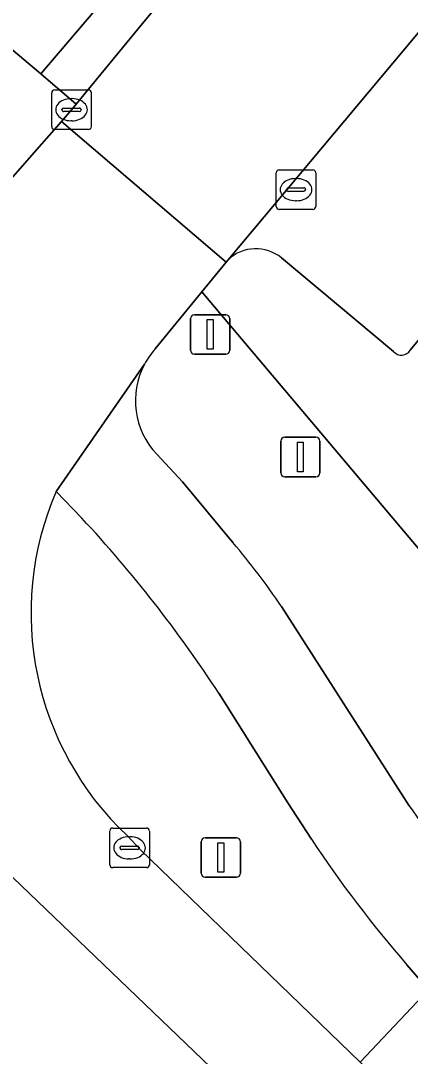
# Model space of a CAD drawing. Extents: x 162523 to 163266, y 381230 to 382050.
# Drawn here: x 162873.81 to 162883.66, y 381512.12 to 381538.3 of the extents above; entities that cross this region are included whole.
import ezdxf

# ---------------------------------------------------------------- set-up
doc = ezdxf.new("R2010")
doc.units = 0
for name, color, linetype in [('IMGEO_Berm_groen', 7, 'Continuous'), ('IMGEO_Fietspad_gesloten', 7, 'Continuous'), ('IMGEO_Groenvoorziening', 7, 'Continuous'), ('IMGEO_Kolk', 7, 'Continuous'), ('IMGEO_Lichtmast', 7, 'Continuous'), ('IMGEO_Parkeervlak_open', 7, 'Continuous'), ('IMGEO_Rijbaan_lokaal_gesloten', 7, 'Continuous'), ('IMGEO_Rijbaan_lokaal_open', 7, 'Continuous'), ('IMGEO_Voetpad_open', 7, 'Continuous')]:
    doc.layers.add(name, color=color, linetype=linetype)

msp = doc.modelspace()

# ---------------------------------------------------------------- linework, layer by layer
at = {"layer": 'IMGEO_Berm_groen'}
for points in [[(162875.356, 381525.723), (162874.701, 381526.396)], [(162881.155, 381517.606), (162880.563, 381518.527), (162878.817, 381521.297)], [(162876.506, 381517.69), (162876.833, 381517.342), (162882.392, 381511.969), (162884.116, 381513.801), (162883.569, 381514.435)]]:
    msp.add_lwpolyline(points, dxfattribs=at)
for centre, radius, start, end in [((162881.813, 381523.33), 7.745, 156.6832, 226.743), ((162851.404, 381503.427), 32.723, 33.0994, 42.9493), ((162907.595, 381535.229), 31.775, 213.6856, 220.8765)]:
    msp.add_arc(centre, radius, start, end, dxfattribs=at)
at = {"layer": 'IMGEO_Fietspad_gesloten'}
for points in [[(162876.938, 381529.615), (162874.701, 381526.396), (162875.356, 381525.723)], [(162879.173, 381525.106), (162877.896, 381526.646), (162877.245, 381527.345)], [(162883.626, 381518.455), (162880.399, 381523.495)], [(162878.817, 381521.297), (162880.563, 381518.527), (162881.155, 381517.606)], [(162883.569, 381514.435), (162884.116, 381513.801), (162884.173, 381513.735), (162886.411, 381511.49)]]:
    msp.add_lwpolyline(points, dxfattribs=at)
for centre, radius, start, end in [((162878.675, 381528.694), 1.966, 152.0624, 223.3417), ((162851.404, 381503.427), 32.723, 33.0994, 42.9493), ((162864.658, 381512.788), 19.037, 34.2239, 40.3197), ((162910.979, 381537.422), 33.286, 214.7386, 219.2128), ((162907.595, 381535.229), 31.775, 213.6856, 220.8765)]:
    msp.add_arc(centre, radius, start, end, dxfattribs=at)
at = {"layer": 'IMGEO_Groenvoorziening'}
msp.add_lwpolyline([(162868.348, 381541.988), (162866.233, 381540.011), (162873.374, 381534.086), (162874.215, 381535.048), (162874.836, 381535.758), (162875.093, 381536.053), (162875.214, 381536.197), (162874.313, 381536.957)], close=True, dxfattribs=at)
at = {"layer": 'IMGEO_Kolk'}
for p, q in [((162874.592, 381535.627), (162874.592, 381536.479)), ((162874.667, 381536.553), (162875.519, 381536.553)), ((162875.593, 381536.479), (162875.593, 381535.627)), ((162875.08, 381536.333), (162875.105, 381536.333)), ((162874.851, 381536.047), (162874.851, 381536.059)), ((162875.289, 381536.01), (162874.891, 381536.01)), ((162874.894, 381536.096), (162875.292, 381536.096)), ((162875.335, 381536.059), (162875.335, 381536.047)), ((162875.103, 381535.773), (162875.078, 381535.773)), ((162875.519, 381535.553), (162874.667, 381535.553)), ((162880.267, 381533.606), (162880.267, 381534.458)), ((162880.342, 381534.532), (162881.194, 381534.532)), ((162880.755, 381534.312), (162880.78, 381534.312)), ((162881.268, 381534.458), (162881.268, 381533.606)), ((162880.526, 381534.026), (162880.526, 381534.038)), ((162880.569, 381534.075), (162880.967, 381534.075)), ((162881.01, 381534.038), (162881.01, 381534.026)), ((162880.964, 381533.989), (162880.566, 381533.989)), ((162880.778, 381533.752), (162880.753, 381533.752)), ((162881.194, 381533.532), (162880.342, 381533.532)), ((162876.059, 381516.963), (162876.059, 381517.815)), ((162876.134, 381517.889), (162876.986, 381517.889)), ((162877.06, 381517.815), (162877.06, 381516.963)), ((162876.547, 381517.669), (162876.572, 381517.669)), ((162876.318, 381517.383), (162876.318, 381517.395)), ((162876.756, 381517.346), (162876.358, 381517.346)), ((162876.361, 381517.432), (162876.759, 381517.432)), ((162876.802, 381517.395), (162876.802, 381517.383)), ((162876.57, 381517.109), (162876.545, 381517.109)), ((162876.986, 381516.889), (162876.134, 381516.889))]:
    msp.add_line(p, q, dxfattribs=at)
for points in [[(162874.592, 381535.627), (162874.592, 381536.479)], [(162874.667, 381536.553), (162875.519, 381536.553)], [(162875.593, 381536.479), (162875.593, 381535.627)], [(162875.519, 381535.553), (162874.667, 381535.553)], [(162880.267, 381533.606), (162880.267, 381534.458)], [(162880.342, 381534.532), (162881.194, 381534.532)], [(162881.268, 381534.458), (162881.268, 381533.606)], [(162881.194, 381533.532), (162880.342, 381533.532)], [(162876.059, 381516.963), (162876.059, 381517.815)], [(162876.134, 381517.889), (162876.986, 381517.889)], [(162877.06, 381517.815), (162877.06, 381516.963)], [(162876.986, 381516.889), (162876.134, 381516.889)]]:
    msp.add_lwpolyline(points, dxfattribs=at)
for centre, radius, start, end in [((162874.669, 381536.477), 0.0765, 91.552, 178.448), ((162874.669, 381536.477), 0.0765, 91.552, 178.448), ((162875.517, 381536.477), 0.0765, 1.552, 88.448), ((162875.517, 381536.477), 0.0765, 1.552, 88.448), ((162874.891, 381536.056), 0.0403, 85.8775, 175.7526), ((162874.888, 381536.046), 0.0366, 178.938, 274.7102), ((162875.292, 381536.053), 0.043, 264.8664, 352.4533), ((162875.296, 381536.058), 0.0386, 1.7309, 96.639), ((162874.669, 381535.629), 0.0765, 181.552, 268.448), ((162874.669, 381535.629), 0.0765, 181.552, 268.448), ((162875.517, 381535.629), 0.0765, 271.552, 358.448), ((162875.517, 381535.629), 0.0765, 271.552, 358.448), ((162880.344, 381534.456), 0.0765, 91.552, 178.448), ((162880.344, 381534.456), 0.0765, 91.552, 178.448), ((162881.192, 381534.456), 0.0765, 1.552, 88.448), ((162881.192, 381534.456), 0.0765, 1.552, 88.448), ((162880.566, 381534.035), 0.0403, 85.8775, 175.7526), ((162880.563, 381534.025), 0.0366, 178.938, 274.7102), ((162880.967, 381534.032), 0.043, 264.8664, 352.4533), ((162880.971, 381534.037), 0.0386, 1.7309, 96.639), ((162880.344, 381533.608), 0.0765, 181.552, 268.448), ((162880.344, 381533.608), 0.0765, 181.552, 268.448), ((162881.192, 381533.608), 0.0765, 271.552, 358.448), ((162881.192, 381533.608), 0.0765, 271.552, 358.448), ((162876.136, 381517.813), 0.0765, 91.552, 178.448), ((162876.136, 381517.813), 0.0765, 91.552, 178.448), ((162876.984, 381517.813), 0.0765, 1.552, 88.448), ((162876.984, 381517.813), 0.0765, 1.552, 88.448), ((162876.358, 381517.392), 0.0403, 85.8775, 175.7526), ((162876.355, 381517.382), 0.0366, 178.938, 274.7102), ((162876.759, 381517.389), 0.043, 264.8664, 352.4533), ((162876.763, 381517.394), 0.0386, 1.7309, 96.639), ((162876.136, 381516.965), 0.0765, 181.552, 268.448), ((162876.136, 381516.965), 0.0765, 181.552, 268.448), ((162876.984, 381516.965), 0.0765, 271.552, 358.448), ((162876.984, 381516.965), 0.0765, 271.552, 358.448)]:
    msp.add_arc(centre, radius, start, end, dxfattribs=at)
for centre, major_axis, ratio, start_param, end_param in [((162875.079, 381536.053), (-0.387, 0.002), 0.722429, 4.712389, 7.853982), ((162875.104, 381536.053), (-0.39, 0.002), 0.717154, 1.570796, 4.712389), ((162880.754, 381534.032), (-0.387, 0.002), 0.722429, 4.712389, 7.853982), ((162880.779, 381534.032), (-0.39, 0.002), 0.717154, 1.570796, 4.712389), ((162876.546, 381517.389), (-0.387, 0.002), 0.722429, 4.712389, 7.853982), ((162876.571, 381517.389), (-0.39, 0.002), 0.717154, 1.570796, 4.712389)]:
    msp.add_ellipse(centre, major_axis=major_axis, ratio=ratio, start_param=start_param, end_param=end_param, dxfattribs=at)
at = {"layer": 'IMGEO_Lichtmast'}
for p, q in [((162878.101, 381529.97), (162878.101, 381530.77)), ((162878.101, 381530.77), (162878.101, 381529.97)), ((162878.201, 381530.87), (162878.991, 381530.87)), ((162878.991, 381530.87), (162878.201, 381530.87)), ((162879.091, 381530.77), (162879.091, 381529.97)), ((162879.091, 381529.97), (162879.091, 381530.77)), ((162878.991, 381529.87), (162878.201, 381529.87)), ((162878.201, 381529.87), (162878.991, 381529.87)), ((162880.482, 381527.772), (162881.272, 381527.772)), ((162881.272, 381527.772), (162880.482, 381527.772)), ((162880.382, 381526.872), (162880.382, 381527.672)), ((162880.382, 381527.672), (162880.382, 381526.872)), ((162881.372, 381527.672), (162881.372, 381526.872)), ((162881.372, 381526.872), (162881.372, 381527.672)), ((162881.272, 381526.772), (162880.482, 381526.772)), ((162880.482, 381526.772), (162881.272, 381526.772)), ((162878.37, 381516.745), (162878.37, 381517.545)), ((162878.37, 381517.545), (162878.37, 381516.745)), ((162878.47, 381517.645), (162879.26, 381517.645)), ((162879.26, 381517.645), (162878.47, 381517.645)), ((162879.36, 381517.545), (162879.36, 381516.745)), ((162879.36, 381516.745), (162879.36, 381517.545)), ((162879.26, 381516.645), (162878.47, 381516.645)), ((162878.47, 381516.645), (162879.26, 381516.645))]:
    msp.add_line(p, q, dxfattribs=at)
for points in [[(162878.521, 381530.745), (162878.671, 381530.745), (162878.671, 381529.995), (162878.521, 381529.995), (162878.521, 381530.745)], [(162880.802, 381527.647), (162880.952, 381527.647), (162880.952, 381526.897), (162880.802, 381526.897), (162880.802, 381527.647)], [(162878.79, 381517.52), (162878.94, 381517.52), (162878.94, 381516.77), (162878.79, 381516.77), (162878.79, 381517.52)]]:
    msp.add_lwpolyline(points, dxfattribs=at)
for centre, start, end in [((162878.201, 381530.77), 90, 180), ((162878.201, 381530.77), 90, 180), ((162878.991, 381530.77), 0, 90), ((162878.991, 381530.77), 360, 90), ((162878.201, 381529.97), 180, 270), ((162878.201, 381529.97), 180, 270), ((162878.991, 381529.97), 270, 0), ((162878.991, 381529.97), 270, 0), ((162880.482, 381527.672), 90, 180), ((162880.482, 381527.672), 90, 180), ((162881.272, 381527.672), 0, 90), ((162881.272, 381527.672), 360, 90), ((162880.482, 381526.872), 180, 270), ((162880.482, 381526.872), 180, 270), ((162881.272, 381526.872), 270, 0), ((162881.272, 381526.872), 270, 0), ((162878.47, 381517.545), 90, 180), ((162878.47, 381517.545), 90, 180), ((162879.26, 381517.545), 0, 90), ((162879.26, 381517.545), 360, 90), ((162878.47, 381516.745), 180, 270), ((162878.47, 381516.745), 180, 270), ((162879.26, 381516.745), 270, 0), ((162879.26, 381516.745), 270, 0)]:
    msp.add_arc(centre, 0.1, start, end, dxfattribs=at)
at = {"layer": 'IMGEO_Parkeervlak_open'}
for points in [[(162888.547, 381543.613), (162879.051, 381532.261)], [(162883.656, 381529.977), (162886.876, 381533.844), (162887.08, 381534.087), (162891.564, 381539.475), (162891.605, 381539.523)], [(162880.4, 381532.307), (162883.233, 381529.939)]]:
    msp.add_lwpolyline(points, dxfattribs=at)
for centre, radius, start, end in [((162879.752, 381531.51), 1.027, 50.8918, 133.0142), ((162883.431, 381530.104), 0.258, 219.768, 330.4987)]:
    msp.add_arc(centre, radius, start, end, dxfattribs=at)
at = {"layer": 'IMGEO_Rijbaan_lokaal_gesloten'}
for points in [[(162850.481, 381537.747), (162852.361, 381535.919), (162852.388, 381535.891), (162852.552, 381535.73), (162860.285, 381529.415), (162869.434, 381520.637), (162881.316, 381509.236), (162887.11, 381503.092)], [(162877.207, 381530.003), (162878.388, 381531.449), (162878.999, 381532.196), (162874.836, 381535.758), (162874.215, 381535.048), (162873.374, 381534.086), (162873.236, 381533.928)], [(162874.701, 381526.396), (162876.938, 381529.615)], [(162884.801, 381509.715), (162884.75, 381509.767), (162884.448, 381510.078), (162882.392, 381511.969), (162876.833, 381517.342), (162876.506, 381517.69)]]:
    msp.add_lwpolyline(points, dxfattribs=at)
for centre, radius, start, end in [((162878.701, 381528.68), 1.996, 138.4742, 152.0588), ((162881.813, 381523.33), 7.745, 156.6832, 226.743)]:
    msp.add_arc(centre, radius, start, end, dxfattribs=at)
at = {"layer": 'IMGEO_Rijbaan_lokaal_open'}
msp.add_lwpolyline([(162893.464, 381558.116), (162892.929, 381557.462), (162892.141, 381556.532), (162886.388, 381549.61), (162885.736, 381548.825), (162883.955, 381546.69), (162882.521, 381544.982), (162877.232, 381538.65), (162876.885, 381538.235), (162875.214, 381536.197), (162875.093, 381536.053), (162874.836, 381535.758), (162878.999, 381532.196), (162879.051, 381532.261), (162888.547, 381543.613), (162890.699, 381546.24), (162891.546, 381547.27), (162895.706, 381552.245)], dxfattribs=at)
at = {"layer": 'IMGEO_Voetpad_open'}
for points in [[(162879.051, 381532.261), (162878.999, 381532.196), (162878.388, 381531.449), (162885.5, 381523.02), (162890.963, 381529.625), (162902.361, 381543.429), (162917.487, 381561.716)], [(162863.19, 381542.54), (162866.233, 381540.011), (162868.348, 381541.988), (162874.313, 381536.957), (162876.365, 381539.374), (162875.563, 381540.057), (162882.273, 381548.086), (162879.995, 381549.965), (162882.422, 381552.888), (162885.542, 381550.309), (162891.318, 381557.215), (162888.409, 381559.66)], [(162891.605, 381539.523), (162891.564, 381539.475), (162887.08, 381534.087), (162886.876, 381533.844), (162883.656, 381529.977)], [(162883.233, 381529.939), (162880.4, 381532.307)], [(162903.859, 381500), (162892.594, 381511.832), (162888.242, 381516.445), (162890.13, 381518.183), (162885.5, 381523.02), (162878.388, 381531.449), (162877.207, 381530.003)], [(162877.245, 381527.345), (162877.896, 381526.646), (162879.173, 381525.106)], [(162880.399, 381523.495), (162883.626, 381518.455)]]:
    msp.add_lwpolyline(points, dxfattribs=at)
for points in [[(162876.885, 381538.235), (162877.232, 381538.65), (162876.365, 381539.374), (162874.313, 381536.957), (162875.214, 381536.197)], [(162884.173, 381513.735), (162884.116, 381513.801), (162882.392, 381511.969), (162884.448, 381510.078), (162884.75, 381509.767), (162884.801, 381509.715), (162886.484, 381511.417), (162886.411, 381511.49)]]:
    msp.add_lwpolyline(points, close=True, dxfattribs=at)
for centre, radius, start, end in [((162879.752, 381531.51), 1.027, 50.8918, 133.0142), ((162878.701, 381528.68), 1.996, 138.4742, 152.0588), ((162883.431, 381530.104), 0.258, 219.768, 330.4987), ((162878.675, 381528.694), 1.966, 152.0624, 223.3417), ((162864.658, 381512.788), 19.037, 34.2239, 40.3197), ((162910.979, 381537.422), 33.286, 214.7386, 219.2128)]:
    msp.add_arc(centre, radius, start, end, dxfattribs=at)

doc.saveas('drawing.dxf')
